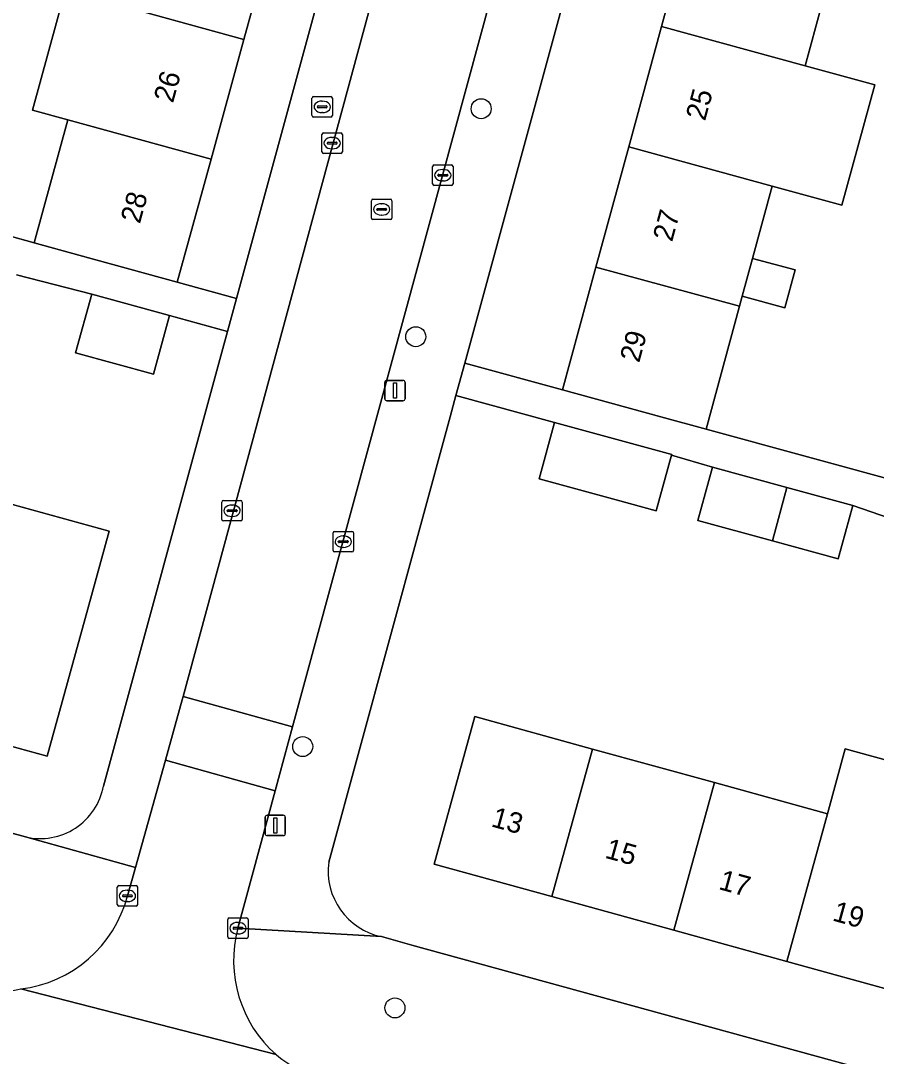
# Model space of a CAD drawing. Extents: x 159817 to 160765, y 380688 to 381638.
# Drawn here: x 160288.6 to 160330.5, y 381017.8 to 381068.5 of the extents above; entities that cross this region are included whole.
import ezdxf

# ---------------------------------------------------------------- set-up
doc = ezdxf.new("R2010")
doc.units = 0
for name, color, linetype in [('IMGEO_Boom', 7, 'Continuous'), ('IMGEO_Brandkraan', 7, 'Continuous'), ('IMGEO_Erf', 7, 'Continuous'), ('IMGEO_Kolk', 7, 'Continuous'), ('IMGEO_Lichtmast', 7, 'Continuous'), ('IMGEO_Pand', 7, 'Continuous'), ('IMGEO_Pand_nummerreeks', 7, 'Continuous'), ('IMGEO_Rijbaan_lokaal_open', 7, 'Continuous'), ('IMGEO_Rioolput', 7, 'Continuous'), ('IMGEO_Voetpad_open', 7, 'Continuous')]:
    doc.layers.add(name, color=color, linetype=linetype)

msp = doc.modelspace()

# ---------------------------------------------------------------- linework, layer by layer
at = {"layer": 'IMGEO_Boom'}
for centre in [(160311.115, 381064.184), (160307.913, 381053.025), (160302.376, 381032.966), (160306.892, 381020.175)]:
    msp.add_circle(centre, 0.489, dxfattribs=at)
at = {"layer": 'IMGEO_Brandkraan'}
for p, q in [((160302.831, 381063.849), (160302.831, 381064.701)), ((160302.906, 381064.775), (160303.758, 381064.775)), ((160303.133, 381064.318), (160303.531, 381064.318)), ((160303.319, 381064.555), (160303.344, 381064.555)), ((160303.832, 381064.701), (160303.832, 381063.849)), ((160303.09, 381064.269), (160303.09, 381064.281)), ((160303.528, 381064.232), (160303.13, 381064.232)), ((160303.342, 381063.995), (160303.317, 381063.995)), ((160303.574, 381064.281), (160303.574, 381064.269)), ((160303.758, 381063.775), (160302.906, 381063.775))]:
    msp.add_line(p, q, dxfattribs=at)
for points in [[(160302.831, 381063.849), (160302.831, 381064.701)], [(160302.906, 381064.775), (160303.758, 381064.775)], [(160303.832, 381064.701), (160303.832, 381063.849)], [(160303.758, 381063.775), (160302.906, 381063.775)]]:
    msp.add_lwpolyline(points, dxfattribs=at)
for centre, radius, start, end in [((160302.908, 381064.699), 0.0765, 91.552, 178.448), ((160302.908, 381064.699), 0.0765, 91.552, 178.448), ((160303.13, 381064.278), 0.0403, 85.8775, 175.7526), ((160303.535, 381064.28), 0.0386, 1.7309, 96.639), ((160303.756, 381064.699), 0.0765, 1.552, 88.448), ((160303.756, 381064.699), 0.0765, 1.552, 88.448), ((160302.908, 381063.851), 0.0765, 181.552, 268.448), ((160302.908, 381063.851), 0.0765, 181.552, 268.448), ((160303.127, 381064.268), 0.0366, 178.938, 274.7102), ((160303.531, 381064.275), 0.043, 264.8664, 352.4533), ((160303.756, 381063.851), 0.0765, 271.552, 358.448), ((160303.756, 381063.851), 0.0765, 271.552, 358.448)]:
    msp.add_arc(centre, radius, start, end, dxfattribs=at)
for centre, major_axis, ratio, start_param, end_param in [((160303.318, 381064.275), (-0.387, 0.002), 0.722429, 4.712389, 7.853982), ((160303.343, 381064.275), (-0.39, 0.002), 0.717154, 1.570796, 4.712389)]:
    msp.add_ellipse(centre, major_axis=major_axis, ratio=ratio, start_param=start_param, end_param=end_param, dxfattribs=at)
at = {"layer": 'IMGEO_Erf'}
for points in [[(160273.739, 381061.948), (160289.226, 381057.613), (160290.882, 381063.641), (160289.142, 381064.119), (160290.75, 381069.971), (160292.49, 381069.493), (160294.099, 381075.347), (160290.659, 381076.293), (160292.267, 381082.145), (160295.707, 381081.201), (160297.315, 381087.052), (160298.973, 381093.085), (160301.161, 381092.484), (160305.982, 381091.159), (160304.325, 381085.128), (160302.716, 381079.275), (160301.108, 381073.422), (160299.5, 381067.568), (160297.891, 381061.715), (160296.235, 381055.687), (160299.133, 381054.896), (160309.076, 381091.342), (160279.912, 381099.299)], [(160328.582, 381072.17), (160326.977, 381066.284), (160330.388, 381065.353), (160328.783, 381059.468), (160325.372, 381060.398), (160324.407, 381056.86), (160326.49, 381056.292), (160325.984, 381054.438), (160323.901, 381055.006), (160323.767, 381054.513), (160322.127, 381048.501), (160342.167, 381043.032)], [(160298.467, 381052.456), (160298.693, 381053.284), (160295.856, 381054.058), (160295.067, 381051.184), (160291.257, 381052.231), (160292.047, 381055.105), (160288.356, 381056.055)], [(160292.622, 381031.031), (160298.467, 381052.456)], [(160331.54, 381043.994), (160329.312, 381044.76), (160328.6, 381042.148), (160325.377, 381043.027), (160321.731, 381044.022), (160322.443, 381046.634), (160320.435, 381047.224), (160319.691, 381044.499), (160317.724, 381045.036), (160313.955, 381046.064), (160314.709, 381048.827), (160309.877, 381050.145), (160309.594, 381049.106), (160303.649, 381027.31)], [(160287.195, 381045.079), (160292.895, 381043.513), (160291.848, 381039.7), (160289.87, 381032.5), (160284.171, 381034.065)], [(160255.246, 381037.612), (160288.809, 381028.544)], [(160348.164, 381016.364), (160342.439, 381017.942), (160337.097, 381019.414), (160331.657, 381020.914), (160326.078, 381022.451), (160320.546, 381023.976), (160314.576, 381025.621), (160308.816, 381027.209), (160310.807, 381034.432), (160316.567, 381032.845), (160322.536, 381031.2), (160328.068, 381029.675), (160328.944, 381032.856), (160334.524, 381031.318), (160334.618, 381031.659), (160340.057, 381030.161), (160339.087, 381026.638), (160344.429, 381025.165), (160350.154, 381023.587), (160355.687, 381022.062), (160360.863, 381020.636), (160366.179, 381019.17)], [(160306.239, 381023.664), (160307.725, 381023.254), (160363.438, 381007.96), (160365.368, 381007.43)]]:
    msp.add_lwpolyline(points, dxfattribs=at)
msp.add_lwpolyline([(160323.157, 381079.972), (160324.762, 381085.857), (160326.367, 381091.743), (160328.006, 381097.753), (160323.218, 381099.059), (160323.013, 381098.308), (160310.308, 381051.724), (160315.097, 381050.418), (160316.737, 381056.431), (160318.342, 381062.316), (160319.947, 381068.201), (160321.552, 381074.087)], close=True, dxfattribs=at)
for centre, radius, start, end in [((160289.52, 381031.621), 3.158, 256.9953, 349.2328), ((160306.904, 381026.879), 3.283, 172.4571, 258.3204)]:
    msp.add_arc(centre, radius, start, end, dxfattribs=at)
at = {"layer": 'IMGEO_Kolk'}
for p, q in [((160303.317, 381062.073), (160303.317, 381062.925)), ((160303.392, 381062.999), (160304.244, 381062.999)), ((160304.318, 381062.925), (160304.318, 381062.073)), ((160303.576, 381062.493), (160303.576, 381062.505)), ((160304.014, 381062.456), (160303.616, 381062.456)), ((160303.619, 381062.542), (160304.017, 381062.542)), ((160303.805, 381062.779), (160303.83, 381062.779)), ((160304.06, 381062.505), (160304.06, 381062.493)), ((160304.244, 381061.999), (160303.392, 381061.999)), ((160303.828, 381062.219), (160303.803, 381062.219)), ((160308.737, 381060.503), (160308.737, 381061.355)), ((160308.812, 381061.429), (160309.664, 381061.429)), ((160309.738, 381061.355), (160309.738, 381060.503)), ((160308.996, 381060.923), (160308.996, 381060.935)), ((160309.434, 381060.886), (160309.036, 381060.886)), ((160309.039, 381060.972), (160309.437, 381060.972)), ((160309.225, 381061.209), (160309.25, 381061.209)), ((160309.48, 381060.935), (160309.48, 381060.923)), ((160309.664, 381060.429), (160308.812, 381060.429)), ((160309.248, 381060.649), (160309.223, 381060.649)), ((160298.416, 381044.081), (160298.416, 381044.933)), ((160298.491, 381045.007), (160299.343, 381045.007)), ((160298.718, 381044.55), (160299.116, 381044.55)), ((160298.904, 381044.787), (160298.929, 381044.787)), ((160299.417, 381044.933), (160299.417, 381044.081)), ((160298.675, 381044.501), (160298.675, 381044.513)), ((160299.113, 381044.464), (160298.715, 381044.464)), ((160298.927, 381044.227), (160298.902, 381044.227)), ((160299.159, 381044.513), (160299.159, 381044.501)), ((160299.343, 381044.007), (160298.491, 381044.007)), ((160303.861, 381042.567), (160303.861, 381043.419)), ((160303.936, 381043.493), (160304.788, 381043.493)), ((160304.163, 381043.036), (160304.561, 381043.036)), ((160304.349, 381043.273), (160304.374, 381043.273)), ((160304.862, 381043.419), (160304.862, 381042.567)), ((160304.12, 381042.987), (160304.12, 381042.999)), ((160304.558, 381042.95), (160304.16, 381042.95)), ((160304.372, 381042.713), (160304.347, 381042.713)), ((160304.604, 381042.999), (160304.604, 381042.987)), ((160304.788, 381042.493), (160303.936, 381042.493)), ((160293.293, 381025.233), (160293.293, 381026.085)), ((160293.368, 381026.159), (160294.22, 381026.159)), ((160293.781, 381025.939), (160293.806, 381025.939)), ((160294.294, 381026.085), (160294.294, 381025.233)), ((160293.552, 381025.653), (160293.552, 381025.665)), ((160293.99, 381025.616), (160293.592, 381025.616)), ((160293.595, 381025.702), (160293.993, 381025.702)), ((160293.804, 381025.379), (160293.779, 381025.379)), ((160294.036, 381025.665), (160294.036, 381025.653)), ((160294.22, 381025.159), (160293.368, 381025.159)), ((160298.704, 381023.651), (160298.704, 381024.503)), ((160298.779, 381024.577), (160299.631, 381024.577)), ((160299.192, 381024.357), (160299.217, 381024.357)), ((160299.705, 381024.503), (160299.705, 381023.651)), ((160298.963, 381024.071), (160298.963, 381024.083)), ((160299.401, 381024.034), (160299.003, 381024.034)), ((160299.006, 381024.12), (160299.404, 381024.12)), ((160299.215, 381023.797), (160299.19, 381023.797)), ((160299.447, 381024.083), (160299.447, 381024.071)), ((160299.631, 381023.577), (160298.779, 381023.577))]:
    msp.add_line(p, q, dxfattribs=at)
for points in [[(160303.317, 381062.073), (160303.317, 381062.925)], [(160303.392, 381062.999), (160304.244, 381062.999)], [(160304.318, 381062.925), (160304.318, 381062.073)], [(160304.244, 381061.999), (160303.392, 381061.999)], [(160308.737, 381060.503), (160308.737, 381061.355)], [(160308.812, 381061.429), (160309.664, 381061.429)], [(160309.738, 381061.355), (160309.738, 381060.503)], [(160309.664, 381060.429), (160308.812, 381060.429)], [(160298.416, 381044.081), (160298.416, 381044.933)], [(160298.491, 381045.007), (160299.343, 381045.007)], [(160299.417, 381044.933), (160299.417, 381044.081)], [(160299.343, 381044.007), (160298.491, 381044.007)], [(160303.861, 381042.567), (160303.861, 381043.419)], [(160303.936, 381043.493), (160304.788, 381043.493)], [(160304.862, 381043.419), (160304.862, 381042.567)], [(160304.788, 381042.493), (160303.936, 381042.493)], [(160293.293, 381025.233), (160293.293, 381026.085)], [(160293.368, 381026.159), (160294.22, 381026.159)], [(160294.294, 381026.085), (160294.294, 381025.233)], [(160294.22, 381025.159), (160293.368, 381025.159)], [(160298.704, 381023.651), (160298.704, 381024.503)], [(160298.779, 381024.577), (160299.631, 381024.577)], [(160299.705, 381024.503), (160299.705, 381023.651)], [(160299.631, 381023.577), (160298.779, 381023.577)]]:
    msp.add_lwpolyline(points, dxfattribs=at)
for centre, radius, start, end in [((160303.394, 381062.923), 0.0765, 91.552, 178.448), ((160303.394, 381062.923), 0.0765, 91.552, 178.448), ((160304.242, 381062.923), 0.0765, 1.552, 88.448), ((160304.242, 381062.923), 0.0765, 1.552, 88.448), ((160303.616, 381062.502), 0.0403, 85.8775, 175.7526), ((160303.613, 381062.492), 0.0366, 178.938, 274.7102), ((160304.017, 381062.499), 0.043, 264.8664, 352.4533), ((160304.021, 381062.504), 0.0386, 1.7309, 96.639), ((160303.394, 381062.075), 0.0765, 181.552, 268.448), ((160303.394, 381062.075), 0.0765, 181.552, 268.448), ((160304.242, 381062.075), 0.0765, 271.552, 358.448), ((160304.242, 381062.075), 0.0765, 271.552, 358.448), ((160308.814, 381061.353), 0.0765, 91.552, 178.448), ((160308.814, 381061.353), 0.0765, 91.552, 178.448), ((160309.662, 381061.353), 0.0765, 1.552, 88.448), ((160309.662, 381061.353), 0.0765, 1.552, 88.448), ((160309.036, 381060.932), 0.0403, 85.8775, 175.7526), ((160309.033, 381060.922), 0.0366, 178.938, 274.7102), ((160309.437, 381060.929), 0.043, 264.8664, 352.4533), ((160309.441, 381060.934), 0.0386, 1.7309, 96.639), ((160308.814, 381060.505), 0.0765, 181.552, 268.448), ((160308.814, 381060.505), 0.0765, 181.552, 268.448), ((160309.662, 381060.505), 0.0765, 271.552, 358.448), ((160309.662, 381060.505), 0.0765, 271.552, 358.448), ((160298.493, 381044.931), 0.0765, 91.552, 178.448), ((160298.493, 381044.931), 0.0765, 91.552, 178.448), ((160298.715, 381044.51), 0.0403, 85.8775, 175.7526), ((160299.12, 381044.512), 0.0386, 1.7309, 96.639), ((160299.341, 381044.931), 0.0765, 1.552, 88.448), ((160299.341, 381044.931), 0.0765, 1.552, 88.448), ((160298.493, 381044.083), 0.0765, 181.552, 268.448), ((160298.493, 381044.083), 0.0765, 181.552, 268.448), ((160298.712, 381044.5), 0.0366, 178.938, 274.7102), ((160299.116, 381044.507), 0.043, 264.8664, 352.4533), ((160299.341, 381044.083), 0.0765, 271.552, 358.448), ((160299.341, 381044.083), 0.0765, 271.552, 358.448), ((160303.938, 381043.417), 0.0765, 91.552, 178.448), ((160303.938, 381043.417), 0.0765, 91.552, 178.448), ((160304.16, 381042.996), 0.0403, 85.8775, 175.7526), ((160304.565, 381042.998), 0.0386, 1.7309, 96.639), ((160304.786, 381043.417), 0.0765, 1.552, 88.448), ((160304.786, 381043.417), 0.0765, 1.552, 88.448), ((160303.938, 381042.569), 0.0765, 181.552, 268.448), ((160303.938, 381042.569), 0.0765, 181.552, 268.448), ((160304.157, 381042.986), 0.0366, 178.938, 274.7102), ((160304.561, 381042.993), 0.043, 264.8664, 352.4533), ((160304.786, 381042.569), 0.0765, 271.552, 358.448), ((160304.786, 381042.569), 0.0765, 271.552, 358.448), ((160293.37, 381026.083), 0.0765, 91.552, 178.448), ((160293.37, 381026.083), 0.0765, 91.552, 178.448), ((160294.218, 381026.083), 0.0765, 1.552, 88.448), ((160294.218, 381026.083), 0.0765, 1.552, 88.448), ((160293.592, 381025.662), 0.0403, 85.8775, 175.7526), ((160293.589, 381025.652), 0.0366, 178.938, 274.7102), ((160293.993, 381025.659), 0.043, 264.8664, 352.4533), ((160293.997, 381025.664), 0.0386, 1.7309, 96.639), ((160293.37, 381025.235), 0.0765, 181.552, 268.448), ((160293.37, 381025.235), 0.0765, 181.552, 268.448), ((160294.218, 381025.235), 0.0765, 271.552, 358.448), ((160294.218, 381025.235), 0.0765, 271.552, 358.448), ((160298.781, 381024.501), 0.0765, 91.552, 178.448), ((160298.781, 381024.501), 0.0765, 91.552, 178.448), ((160299.629, 381024.501), 0.0765, 1.552, 88.448), ((160299.629, 381024.501), 0.0765, 1.552, 88.448), ((160299.003, 381024.08), 0.0403, 85.8775, 175.7526), ((160299, 381024.07), 0.0366, 178.938, 274.7102), ((160299.404, 381024.077), 0.043, 264.8664, 352.4533), ((160299.408, 381024.082), 0.0386, 1.7309, 96.639), ((160298.781, 381023.653), 0.0765, 181.552, 268.448), ((160298.781, 381023.653), 0.0765, 181.552, 268.448), ((160299.629, 381023.653), 0.0765, 271.552, 358.448), ((160299.629, 381023.653), 0.0765, 271.552, 358.448)]:
    msp.add_arc(centre, radius, start, end, dxfattribs=at)
for centre, major_axis, ratio, start_param, end_param in [((160303.804, 381062.499), (-0.387, 0.002), 0.722429, 4.712389, 7.853982), ((160303.829, 381062.499), (-0.39, 0.002), 0.717154, 1.570796, 4.712389), ((160309.224, 381060.929), (-0.387, 0.002), 0.722429, 4.712389, 7.853982), ((160309.249, 381060.929), (-0.39, 0.002), 0.717154, 1.570796, 4.712389), ((160298.903, 381044.507), (-0.387, 0.002), 0.722429, 4.712389, 7.853982), ((160298.928, 381044.507), (-0.39, 0.002), 0.717154, 1.570796, 4.712389), ((160304.348, 381042.993), (-0.387, 0.002), 0.722429, 4.712389, 7.853982), ((160304.373, 381042.993), (-0.39, 0.002), 0.717154, 1.570796, 4.712389), ((160293.78, 381025.659), (-0.387, 0.002), 0.722429, 4.712389, 7.853982), ((160293.805, 381025.659), (-0.39, 0.002), 0.717154, 1.570796, 4.712389), ((160299.191, 381024.077), (-0.387, 0.002), 0.722429, 4.712389, 7.853982), ((160299.216, 381024.077), (-0.39, 0.002), 0.717154, 1.570796, 4.712389)]:
    msp.add_ellipse(centre, major_axis=major_axis, ratio=ratio, start_param=start_param, end_param=end_param, dxfattribs=at)
at = {"layer": 'IMGEO_Lichtmast'}
for p, q in [((160306.396, 381049.989), (160306.396, 381050.789)), ((160306.396, 381050.789), (160306.396, 381049.989)), ((160306.496, 381050.889), (160307.286, 381050.889)), ((160307.286, 381050.889), (160306.496, 381050.889)), ((160307.386, 381050.789), (160307.386, 381049.989)), ((160307.386, 381049.989), (160307.386, 381050.789)), ((160307.286, 381049.889), (160306.496, 381049.889)), ((160306.496, 381049.889), (160307.286, 381049.889)), ((160300.534, 381028.706), (160300.534, 381029.506)), ((160300.534, 381029.506), (160300.534, 381028.706)), ((160300.634, 381029.606), (160301.424, 381029.606)), ((160301.424, 381029.606), (160300.634, 381029.606)), ((160301.524, 381029.506), (160301.524, 381028.706)), ((160301.524, 381028.706), (160301.524, 381029.506)), ((160301.424, 381028.606), (160300.634, 381028.606)), ((160300.634, 381028.606), (160301.424, 381028.606))]:
    msp.add_line(p, q, dxfattribs=at)
for points in [[(160306.816, 381050.764), (160306.966, 381050.764), (160306.966, 381050.014), (160306.816, 381050.014), (160306.816, 381050.764)], [(160300.954, 381029.481), (160301.104, 381029.481), (160301.104, 381028.731), (160300.954, 381028.731), (160300.954, 381029.481)]]:
    msp.add_lwpolyline(points, dxfattribs=at)
for centre, start, end in [((160306.496, 381050.789), 90, 180), ((160306.496, 381050.789), 90, 180), ((160307.286, 381050.789), 0, 90), ((160307.286, 381050.789), 360, 90), ((160306.496, 381049.989), 180, 270), ((160306.496, 381049.989), 180, 270), ((160307.286, 381049.989), 270, 0), ((160307.286, 381049.989), 270, 0), ((160300.634, 381029.506), 90, 180), ((160300.634, 381029.506), 90, 180), ((160301.424, 381029.506), 0, 90), ((160301.424, 381029.506), 360, 90), ((160300.634, 381028.706), 180, 270), ((160300.634, 381028.706), 180, 270), ((160301.424, 381028.706), 270, 0), ((160301.424, 381028.706), 270, 0)]:
    msp.add_arc(centre, 0.1, start, end, dxfattribs=at)
at = {"layer": 'IMGEO_Pand'}
for points in [[(160301.108, 381073.422), (160294.099, 381075.347), (160292.49, 381069.493), (160299.5, 381067.568)], [(160319.947, 381068.201), (160326.977, 381066.284), (160328.582, 381072.17), (160321.552, 381074.087)], [(160299.5, 381067.568), (160292.49, 381069.493), (160290.75, 381069.971), (160289.142, 381064.119), (160290.882, 381063.641), (160297.891, 381061.715)], [(160325.372, 381060.398), (160328.783, 381059.468), (160330.388, 381065.353), (160326.977, 381066.284), (160319.947, 381068.201), (160318.342, 381062.316)], [(160290.882, 381063.641), (160289.226, 381057.613), (160291.414, 381057.012), (160296.235, 381055.687), (160297.891, 381061.715)], [(160325.372, 381060.398), (160318.342, 381062.316), (160316.737, 381056.431), (160323.767, 381054.513), (160323.901, 381055.006), (160324.407, 381056.86)], [(160324.407, 381056.86), (160323.901, 381055.006), (160325.984, 381054.438), (160326.49, 381056.292)], [(160323.767, 381054.513), (160316.737, 381056.431), (160315.097, 381050.418), (160319.921, 381049.103), (160322.127, 381048.501)], [(160295.067, 381051.184), (160295.856, 381054.058), (160292.047, 381055.105), (160291.257, 381052.231)], [(160320.435, 381047.224), (160320.445, 381047.262), (160318.478, 381047.799), (160314.709, 381048.827), (160313.955, 381046.064), (160317.724, 381045.036), (160319.691, 381044.499)], [(160325.377, 381043.027), (160326.089, 381045.64), (160322.443, 381046.634), (160321.731, 381044.022)], [(160325.377, 381043.027), (160328.6, 381042.148), (160329.312, 381044.76), (160326.089, 381045.64)], [(160291.848, 381039.7), (160292.895, 381043.513), (160287.195, 381045.079), (160286.148, 381041.265), (160284.171, 381034.065), (160289.87, 381032.5)], [(160316.567, 381032.845), (160310.807, 381034.432), (160308.816, 381027.209), (160314.576, 381025.621)], [(160316.567, 381032.845), (160314.576, 381025.621), (160320.546, 381023.976), (160322.536, 381031.2)], [(160331.657, 381020.914), (160334.524, 381031.318), (160328.944, 381032.856), (160328.068, 381029.675), (160326.078, 381022.451)], [(160322.536, 381031.2), (160320.546, 381023.976), (160326.078, 381022.451), (160328.068, 381029.675)]]:
    msp.add_lwpolyline(points, close=True, dxfattribs=at)
at = {"layer": 'IMGEO_Rijbaan_lokaal_open'}
for points in [[(160296.519, 381035.423), (160301.881, 381033.927), (160318.934, 381096.61), (160313.515, 381098.085), (160300.877, 381051.49), (160299.893, 381047.861)], [(160296.519, 381035.423), (160296.475, 381035.26), (160295.649, 381032.302), (160301.031, 381030.8), (160301.881, 381033.927)]]:
    msp.add_lwpolyline(points, close=True, dxfattribs=at)
for points in [[(160299.204, 381024.077), (160299.544, 381025.33), (160301.031, 381030.8), (160295.649, 381032.302), (160294.18, 381027.04), (160293.795, 381025.659)], [(160288.567, 381021.104), (160301.074, 381017.892)], [(160301.074, 381017.892), (160288.567, 381021.104)]]:
    msp.add_lwpolyline(points, dxfattribs=at)
for centre, radius, start, end in [((160287.845, 381027.21), 6.149, 276.7423, 345.387), ((160305.1, 381022.484), 6.107, 164.8834, 228.7614), ((160287.771, 381024.543), 3.53, 243.899, 283.0353), ((160305.389, 381023.121), 6.78, 230.4743, 254.4483)]:
    msp.add_arc(centre, radius, start, end, dxfattribs=at)
at = {"layer": 'IMGEO_Rioolput'}
for p, q in [((160305.817, 381059.756), (160306.669, 381059.756)), ((160305.742, 381058.83), (160305.742, 381059.682)), ((160306.001, 381059.25), (160306.001, 381059.262)), ((160306.044, 381059.299), (160306.442, 381059.299)), ((160306.23, 381059.536), (160306.255, 381059.536)), ((160306.485, 381059.262), (160306.485, 381059.25)), ((160306.743, 381059.682), (160306.743, 381058.83)), ((160306.669, 381058.756), (160305.817, 381058.756)), ((160306.439, 381059.213), (160306.041, 381059.213)), ((160306.253, 381058.976), (160306.228, 381058.976))]:
    msp.add_line(p, q, dxfattribs=at)
for points in [[(160305.817, 381059.756), (160306.669, 381059.756)], [(160305.742, 381058.83), (160305.742, 381059.682)], [(160306.743, 381059.682), (160306.743, 381058.83)], [(160306.669, 381058.756), (160305.817, 381058.756)]]:
    msp.add_lwpolyline(points, dxfattribs=at)
for centre, radius, start, end in [((160305.819, 381059.68), 0.0765, 91.552, 178.448), ((160305.819, 381059.68), 0.0765, 91.552, 178.448), ((160306.667, 381059.68), 0.0765, 1.552, 88.448), ((160306.667, 381059.68), 0.0765, 1.552, 88.448), ((160306.041, 381059.259), 0.0403, 85.8775, 175.7526), ((160306.038, 381059.249), 0.0366, 178.938, 274.7102), ((160306.442, 381059.256), 0.043, 264.8664, 352.4533), ((160306.446, 381059.261), 0.0386, 1.7309, 96.639), ((160305.819, 381058.832), 0.0765, 181.552, 268.448), ((160305.819, 381058.832), 0.0765, 181.552, 268.448), ((160306.667, 381058.832), 0.0765, 271.552, 358.448), ((160306.667, 381058.832), 0.0765, 271.552, 358.448)]:
    msp.add_arc(centre, radius, start, end, dxfattribs=at)
for centre, major_axis, ratio, start_param, end_param in [((160306.229, 381059.256), (-0.387, 0.002), 0.722429, 4.712389, 7.853982), ((160306.254, 381059.256), (-0.39, 0.002), 0.717154, 1.570796, 4.712389)]:
    msp.add_ellipse(centre, major_axis=major_axis, ratio=ratio, start_param=start_param, end_param=end_param, dxfattribs=at)
at = {"layer": 'IMGEO_Voetpad_open'}
for points in [[(160313.515, 381098.085), (160314.225, 381100.7), (160311.809, 381101.359), (160309.62, 381093.336), (160309.076, 381091.342), (160299.133, 381054.896), (160298.693, 381053.284), (160298.467, 381052.456), (160292.622, 381031.031)], [(160323.013, 381098.308), (160319.645, 381099.225), (160318.934, 381096.61), (160301.881, 381033.927), (160301.031, 381030.8), (160299.544, 381025.33), (160299.204, 381024.077), (160306.239, 381023.664)], [(160303.649, 381027.31), (160309.594, 381049.106), (160309.877, 381050.145), (160310.308, 381051.724), (160323.013, 381098.308)], [(160288.809, 381028.544), (160294.18, 381027.04), (160295.649, 381032.302), (160296.475, 381035.26), (160296.519, 381035.423), (160299.893, 381047.861), (160300.877, 381051.49), (160313.515, 381098.085)], [(160288.356, 381056.055), (160292.047, 381055.105), (160295.856, 381054.058), (160298.693, 381053.284), (160299.133, 381054.896), (160296.235, 381055.687), (160291.414, 381057.012), (160289.226, 381057.613), (160273.739, 381061.948)], [(160342.167, 381043.032), (160322.127, 381048.501), (160319.921, 381049.103), (160315.097, 381050.418), (160310.308, 381051.724), (160309.877, 381050.145), (160314.709, 381048.827), (160318.478, 381047.799), (160320.445, 381047.262), (160320.435, 381047.224), (160322.443, 381046.634), (160326.089, 381045.64), (160329.312, 381044.76), (160331.54, 381043.994)], [(160293.795, 381025.659), (160294.18, 381027.04), (160288.809, 381028.544), (160255.246, 381037.612)], [(160307.725, 381023.254), (160306.239, 381023.664), (160299.204, 381024.077)], [(160365.368, 381007.43), (160363.438, 381007.96), (160307.725, 381023.254)]]:
    msp.add_lwpolyline(points, dxfattribs=at)
for centre, radius, start, end in [((160289.52, 381031.621), 3.158, 256.9953, 349.2328), ((160306.904, 381026.879), 3.283, 172.4571, 258.3204), ((160287.845, 381027.21), 6.149, 276.7423, 345.387), ((160305.1, 381022.484), 6.107, 164.8834, 228.7614), ((160287.771, 381024.543), 3.53, 243.899, 283.0353), ((160305.389, 381023.121), 6.78, 230.4743, 254.4483)]:
    msp.add_arc(centre, radius, start, end, dxfattribs=at)

# ---------------------------------------------------------------- texts
at = {"layer": 'IMGEO_Pand_nummerreeks'}
for s, rotation, p in [('26', 74.6335, (160296.022, 381064.425)), ('25', 74.7455, (160322.078, 381063.55)), ('28', 74.6355, (160294.4, 381058.516)), ('27', 74.7481, (160320.464, 381057.632)), ('29', 74.7455, (160318.851, 381051.716)), ('13', 344.5906, (160311.561, 381029.067)), ('15', 344.5906, (160317.13, 381027.532)), ('17', 344.5906, (160322.7, 381025.997)), ('19', 344.5906, (160328.269, 381024.462))]:
    msp.add_text(s, height=1, rotation=rotation, dxfattribs=at).set_placement(p)

doc.saveas('drawing.dxf')
